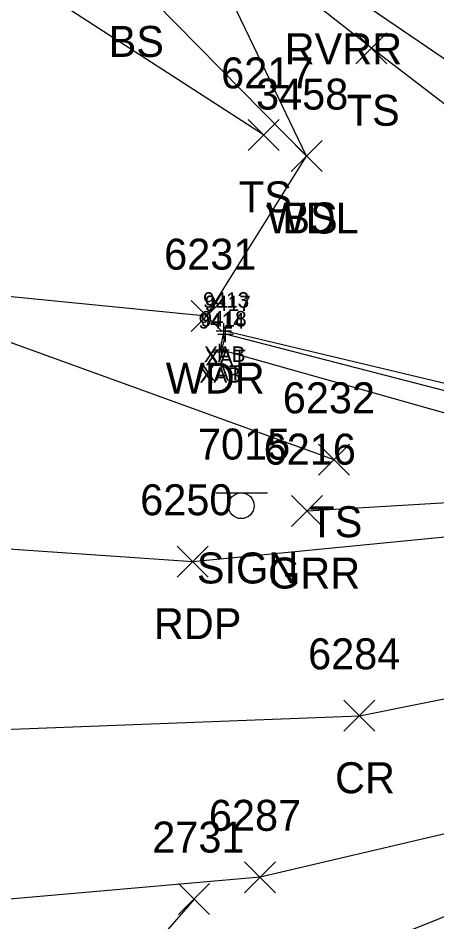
# Model space of a CAD drawing. Extents: x 1482574 to 1485769, y 580696 to 595649.
# Drawn here: x 1484447.1 to 1484474.2, y 582736.2 to 582794.6 of the extents above; entities that cross this region are included whole.
import ezdxf

# ---------------------------------------------------------------- set-up
doc = ezdxf.new("R2010")
doc.units = 0
for name, color, linetype in [('B_A', 7, 'Continuous'), ('B_I', 7, 'Continuous'), ('B_TIC', 7, 'Continuous'), ('BSUBM', 7, 'Continuous'), ('L_A', 7, 'Continuous'), ('L_I', 7, 'Continuous'), ('L_TIC', 7, 'Continuous'), ('LAWA', 7, 'Continuous'), ('LAWE', 7, 'Continuous'), ('LELB', 7, 'Continuous'), ('P_A', 7, 'Continuous'), ('P_I', 7, 'Continuous'), ('P_TIC', 7, 'Continuous'), ('PET', 7, 'Continuous'), ('PRC', 7, 'Continuous'), ('R_A', 7, 'Continuous'), ('R_I', 7, 'Continuous'), ('R_TIC', 7, 'Continuous'), ('RDG', 7, 'Continuous'), ('RGR', 7, 'Continuous'), ('S_A', 7, 'Continuous'), ('S_I', 7, 'Continuous'), ('SSGN', 7, 'Continuous')]:
    doc.layers.add(name, color=color, linetype=linetype)

msp = doc.modelspace()

# ---------------------------------------------------------------- linework, layer by layer
at = {"layer": 'B_TIC'}
for p, q in [((1484460.423, 582774.373), (1484460.499, 582774.373)), ((1484460.531, 582774.159), (1484460.607, 582774.159)), ((1484460.131, 582773.031), (1484460.207, 582773.031)), ((1484460.262, 582773.159), (1484460.338, 582773.159))]:
    msp.add_line(p, q, dxfattribs=at)
for points in [[(1484459.92, 582774.373), (1484460.92, 582774.373)], [(1484460.42, 582773.873), (1484460.42, 582774.873)], [(1484460.528, 582773.659), (1484460.528, 582774.659)], [(1484460.028, 582774.159), (1484461.028, 582774.159)], [(1484460.128, 582772.531), (1484460.128, 582773.531)], [(1484460.259, 582772.659), (1484460.259, 582773.659)], [(1484459.628, 582773.031), (1484460.628, 582773.031)], [(1484459.759, 582773.159), (1484460.759, 582773.159)]]:
    msp.add_lwpolyline(points, dxfattribs=at)
at = {"layer": 'BSUBM'}
for points in [[(1484489.082, 582727.729), (1484493.786, 582734.773), (1484499.61, 582742.798), (1484492.425, 582766.984), (1484476.208, 582770.623), (1484460.42, 582774.373), (1484460.128, 582773.031)], [(1484489.524, 582763.26), (1484488.504, 582766.932), (1484460.528, 582774.159), (1484460.259, 582773.159), (1484487.923, 582765.337), (1484488.635, 582763.011)]]:
    msp.add_lwpolyline(points, dxfattribs=at)
at = {"layer": 'L_TIC'}
for points in [[(1484468.935, 582791.621), (1484470.935, 582793.621)], [(1484470.935, 582791.621), (1484468.935, 582793.621)], [(1484461.979, 582786.033), (1484463.979, 582788.033)], [(1484463.979, 582786.033), (1484461.979, 582788.033)], [(1484464.752, 582784.665), (1484466.752, 582786.665)], [(1484466.752, 582784.665), (1484464.752, 582786.665)], [(1484464.752, 582784.665), (1484466.752, 582786.665)], [(1484466.752, 582784.665), (1484464.752, 582786.665)], [(1484458.305, 582774.331), (1484460.305, 582776.331)], [(1484460.305, 582774.331), (1484458.305, 582776.331)], [(1484466.526, 582765.056), (1484468.526, 582767.056)], [(1484468.526, 582765.056), (1484466.526, 582767.056)]]:
    msp.add_lwpolyline(points, dxfattribs=at)
at = {"layer": 'LAWA'}
for points in [[(1484459.305, 582775.331), (1484435.417, 582777.696), (1484405.555, 582782.575), (1484379.823, 582801.033), (1484348.163, 582820.239), (1484328.734, 582845.983), (1484301.625, 582866.554)], [(1484465.752, 582785.665), (1484457.851, 582802.112), (1484459.278, 582807.427)], [(1484459.305, 582775.331), (1484465.752, 582785.665)]]:
    msp.add_lwpolyline(points, dxfattribs=at)
at = {"layer": 'LAWE'}
msp.add_lwpolyline([(1484560.436, 582694.182), (1484551.66, 582704.268), (1484532.995, 582714.264), (1484519.091, 582723.333), (1484502.779, 582740.554), (1484501.385, 582743.713), (1484497.277, 582758.188), (1484502.966, 582768.086), (1484494.492, 582784.097), (1484487.484, 582783.172), (1484467.828, 582796.594)], dxfattribs=at)
at = {"layer": 'LELB'}
for points in [[(1484462.979, 582787.033), (1484442.671, 582800.173), (1484417.671, 582817.141), (1484395.509, 582833.277), (1484370.01, 582849.107), (1484345.594, 582871.534), (1484324.754, 582891.872)], [(1484465.752, 582785.665), (1484454.544, 582797.066), (1484437.415, 582814.133)], [(1484494.223, 582769.809), (1484499.583, 582772.473), (1484493.973, 582780.59), (1484484.18, 582781.718), (1484469.935, 582792.621), (1484457.851, 582802.112), (1484445.991, 582810.714)], [(1484467.526, 582766.056), (1484435.417, 582777.696)]]:
    msp.add_lwpolyline(points, dxfattribs=at)
at = {"layer": 'P_TIC'}
for points in [[(1484457.416, 582758.474), (1484459.416, 582760.474)], [(1484459.416, 582758.474), (1484457.416, 582760.474)], [(1484468.157, 582748.527), (1484470.157, 582750.527)], [(1484470.157, 582748.527), (1484468.157, 582750.527)], [(1484461.759, 582738.1), (1484463.759, 582740.1)], [(1484463.759, 582738.1), (1484461.759, 582740.1)]]:
    msp.add_lwpolyline(points, dxfattribs=at)
at = {"layer": 'PET'}
for points in [[(1484491.08, 582753.939), (1484493.215, 582746.262), (1484462.759, 582739.1), (1484431.883, 582736.4), (1484400.509, 582737.991), (1484369.561, 582746.764), (1484340.371, 582760.442), (1484314.768, 582778.916), (1484290.063, 582800.8), (1484263.268, 582827.558), (1484237.31, 582854.835), (1484211.323, 582882.473), (1484185.752, 582909.267), (1484159.345, 582935.727), (1484133.557, 582964.074), (1484107.832, 582992.489), (1484081.638, 583020.871), (1484054.981, 583048.696), (1484028.689, 583076.196), (1484015.916, 583089.844)], [(1484488.734, 582762.434), (1484458.416, 582759.474), (1484428.097, 582761.561), (1484397.389, 582767.411), (1484367.33, 582776.997), (1484339.023, 582792.83), (1484318.918, 582808.526), (1484293.055, 582832.282), (1484266.155, 582858.483), (1484239.659, 582886.485), (1484211.149, 582916.101), (1484184.883, 582944.152), (1484157.806, 582972.509), (1484130.841, 583000.704), (1484106.208, 583027.505), (1484077.55, 583057.768), (1484051.192, 583086.396)]]:
    msp.add_lwpolyline(points, dxfattribs=at)
at = {"layer": 'PRC'}
msp.add_lwpolyline([(1484049.407, 583070.989), (1484075.457, 583043.503), (1484101.382, 583015.76), (1484126.343, 582988.916), (1484152.347, 582961.131), (1484177.881, 582934.093), (1484203.239, 582907.122), (1484228.685, 582880.028), (1484254.531, 582852.853), (1484280.742, 582825.885), (1484302.688, 582805.163), (1484325.66, 582786.449), (1484351.273, 582770.367), (1484379.252, 582758.355), (1484409.567, 582750.744), (1484442.812, 582748.506), (1484469.157, 582749.527), (1484491.08, 582753.939)], dxfattribs=at)
at = {"layer": 'R_TIC'}
for points in [[(1484464.781, 582761.742), (1484466.781, 582763.742)], [(1484466.781, 582761.742), (1484464.781, 582763.742)], [(1484457.494, 582736.696), (1484459.494, 582738.696)], [(1484459.494, 582736.696), (1484457.494, 582738.696)]]:
    msp.add_lwpolyline(points, dxfattribs=at)
at = {"layer": 'RDG'}
msp.add_lwpolyline([(1484458.494, 582737.696), (1484452.244, 582730.482), (1484449.915, 582720.76), (1484453.855, 582710.032), (1484466.844, 582699.337), (1484498.504, 582684.884), (1484531.791, 582671.928), (1484539.288, 582654.524), (1484515.151, 582663.644), (1484544.436, 582648.116), (1484573.389, 582626.932), (1484595.377, 582600.784)], dxfattribs=at)
at = {"layer": 'RGR'}
for points in [[(1484487.149, 582764.015), (1484465.781, 582762.742)], [(1484460.686, 582730.947), (1484484.101, 582740.386), (1484492.94, 582743.267)]]:
    msp.add_lwpolyline(points, dxfattribs=at)
at = {"layer": 'SSGN'}
for p, q in [((1484459.892, 582763.924), (1484463.225, 582763.924)), ((1484461.539, 582763.09), (1484461.539, 582763.09))]:
    msp.add_line(p, q, dxfattribs=at)
msp.add_circle((1484461.539, 582763.09), 0.833, dxfattribs=at)

# ---------------------------------------------------------------- texts
at = {"layer": 'B_A'}
for s, p in [('XAB', (1484459.14, 582772.373)), ('XAT', (1484459.233, 582772.159)), ('XAB', (1484458.848, 582771.031)), ('XAT', (1484458.964, 582771.159))]:
    msp.add_text(s, height=1, dxfattribs=at).set_placement(p)
at = {"layer": 'B_I'}
for s, p in [('9413', (1484459.074, 582775.873)), ('9417', (1484459.182, 582775.659)), ('9414', (1484458.782, 582774.531)), ('9418', (1484458.913, 582774.659))]:
    msp.add_text(s, height=1, dxfattribs=at).set_placement(p)
at = {"layer": 'L_A'}
for s, p in [('BS', (1484452.985, 582792.066)), ('RVRR', (1484464.34, 582791.594)), ('TS', (1484468.344, 582787.621)), ('TS', (1484461.388, 582782.033)), ('WDL', (1484463.169, 582780.665)), ('BS', (1484464.193, 582780.665)), ('WDR', (1484456.667, 582770.331)), ('TS', (1484465.935, 582761.056))]:
    msp.add_text(s, height=2, dxfattribs=at).set_placement(p)
at = {"layer": 'L_I'}
for s, p in [('6217', (1484460.239, 582790.033)), ('3458', (1484462.492, 582788.665)), ('3458', (1484462.492, 582788.665)), ('6231', (1484456.565, 582778.331)), ('6232', (1484464.219, 582769.056))]:
    msp.add_text(s, height=2, dxfattribs=at).set_placement(p)
at = {"layer": 'P_A'}
for s, p in [('RDP', (1484455.904, 582754.474)), ('CR', (1484467.59, 582744.527))]:
    msp.add_text(s, height=2, dxfattribs=at).set_placement(p)
at = {"layer": 'P_I'}
for s, p in [('6250', (1484455.022, 582762.474)), ('6284', (1484465.85, 582752.527)), ('6287', (1484459.452, 582742.1))]:
    msp.add_text(s, height=2, dxfattribs=at).set_placement(p)
at = {"layer": 'R_A'}
msp.add_text('GRR', height=2, dxfattribs=at).set_placement((1484463.269, 582757.742))
at = {"layer": 'R_I'}
for s, p in [('6216', (1484462.986, 582765.742)), ('2731', (1484455.801, 582740.696))]:
    msp.add_text(s, height=2, dxfattribs=at).set_placement(p)
at = {"layer": 'S_A'}
msp.add_text('SIGN', height=2, dxfattribs=at).set_placement((1484458.676, 582758.07))
at = {"layer": 'S_I'}
msp.add_text('7015', height=2, dxfattribs=at).set_placement((1484458.747, 582766.07))

doc.saveas('drawing.dxf')
